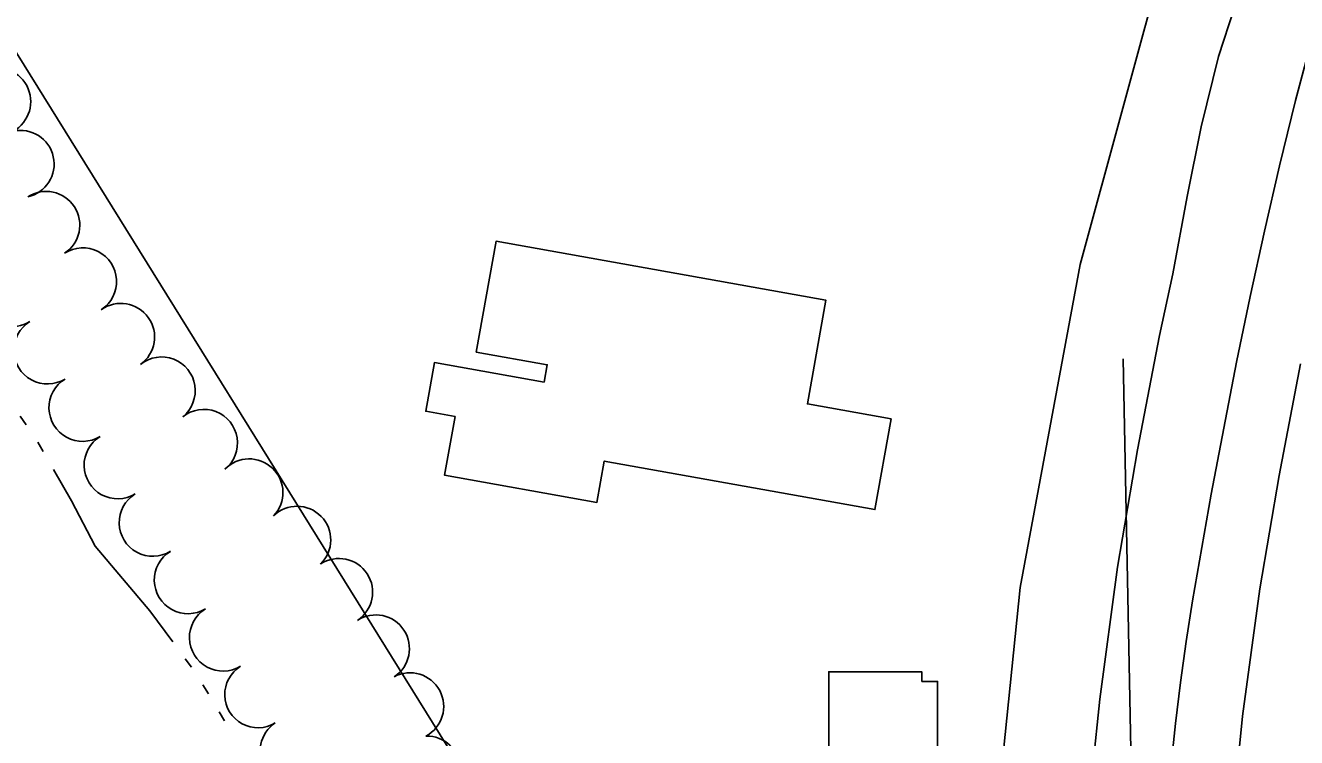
# Model space of a CAD drawing. Extents: x -25029 to 2274964, y -81170 to 687028.
# Drawn here: x -3398 to -3020.5, y -66167.3 to -65955.7 of the extents above; entities that cross this region are included whole.
import ezdxf

# ---------------------------------------------------------------- set-up
doc = ezdxf.new("R2010")
doc.units = 0
for name, color, linetype in [('81911BEA - RW_X_Fee_RW', 7, 'Continuous'), ('AP_X_Runway', 7, 'Continuous'), ('BLDG', 7, 'Continuous'), ('BR_X_Rail_Object', 7, 'Continuous'), ('GE_X_CL_2000', 7, 'Continuous'), ('PV_X_EOP', 7, 'Continuous'), ('TREES', 7, 'Continuous'), ('WATER', 7, 'Continuous')]:
    doc.layers.add(name, color=color, linetype=linetype)

msp = doc.modelspace()

# ---------------------------------------------------------------- linework, layer by layer
at = {"layer": '81911BEA - RW_X_Fee_RW'}
msp.add_lwpolyline([(-3059.11, -65932.69), (-3084.71, -66026.82), (-3085.71, -66032.17), (-3102.55, -66122.73), (-3112.52, -66219.77), (-3114.54, -66317.4)], dxfattribs=at)
at = {"layer": 'AP_X_Runway'}
msp.add_line((-3065.05, -66398.88), (-3072.02, -66054.83), dxfattribs=at)
at = {"layer": 'BLDG'}
for points in [[(-3264.15, -66052.78), (-3243.05, -66056.55), (-3243.98, -66061.73), (-3276.56, -66055.91), (-3279.15, -66070.39), (-3270.44, -66071.94), (-3273.56, -66089.38), (-3228.3, -66097.48), (-3226.1, -66085.19), (-3145.72, -66099.57), (-3140.91, -66072.67), (-3165.78, -66068.21), (-3160.27, -66037.39), (-3258.26, -66019.86)], [(-3164.77, -66174.43), (-3159.45, -66174.43), (-3159.42, -66147.79), (-3131.75, -66147.82), (-3131.76, -66150.65), (-3127.11, -66150.66), (-3127.16, -66195.45), (-3164.79, -66195.4)]]:
    msp.add_lwpolyline(points, close=True, dxfattribs=at)
at = {"layer": 'BR_X_Rail_Object'}
msp.add_line((-3678.76, -65516.39), (-3115.54, -66422.83), dxfattribs=at)
at = {"layer": 'GE_X_CL_2000'}
msp.add_lwpolyline([(-3010.47, -65940.2), (-3015.76, -65959.11), (-3020.84, -65978.07), (-3025.5, -65997.44), (-3029.96, -66016.86), (-3034.21, -66036.33), (-3038.27, -66055.84), (-3042.13, -66075.39), (-3045.8, -66094.97), (-3051.35, -66126.69), (-3053.24, -66138.81), (-3054.93, -66150.96), (-3056.42, -66163.14), (-3057.7, -66175.34), (-3059.3, -66194.82), (-3061.84, -66240.66), (-3064.03, -66283.11), (-3065.28, -66311.62), (-3065.57, -66349.95), (-3065.22, -66397.45)], dxfattribs=at)
at = {"layer": 'PV_X_EOP'}
for p, q in [((-3038.97, -65950.71), (-3043.67, -65965.01)), ((-3043.67, -65965.01), (-3048.83, -65985.9)), ((-3048.83, -65985.9), (-3053, -66006.59)), ((-3053, -66006.59), (-3057.25, -66029.59)), ((-3057.25, -66029.59), (-3061.14, -66047.82)), ((-3061.14, -66047.82), (-3067.69, -66081.83)), ((-3019.26, -66056.32), (-3025.65, -66089.46)), ((-3067.69, -66081.83), (-3073.62, -66116.68)), ((-3025.65, -66089.46), (-3031.38, -66123.14)), ((-3073.62, -66116.68), (-3078.94, -66155.89)), ((-3031.38, -66123.14), (-3036.51, -66160.95)), ((-3078.94, -66155.89), (-3082.4, -66189.63)), ((-3036.51, -66160.95), (-3039.87, -66193.77))]:
    msp.add_line(p, q, dxfattribs=at)
at = {"layer": 'TREES'}
for centre, radius, start, end in [((-3406.45, -65978.38), 10, 298.4855, 118.4855), ((-3399.51, -65996.93), 10, 282.5223, 102.5223), ((-3391.88, -66015.07), 10, 303.0992, 123.0992), ((-3380.96, -66031.82), 10, 303.101, 123.101), ((-3401.91, -66035.2), 10, 121.4737, 301.4737), ((-3369.67, -66048.33), 10, 305.61, 125.6099), ((-3391.47, -66052.27), 10, 121.4314, 301.4314), ((-3357.58, -66064.24), 9.99, 308.8382, 128.8382), ((-3381.04, -66069.33), 10, 121.4314, 301.4314), ((-3345.05, -66079.82), 10, 308.8382, 128.8382), ((-3370.61, -66086.4), 10, 121.4314, 301.4314), ((-3331.56, -66094.53), 10, 316.153, 136.153), ((-3360.18, -66103.46), 10, 121.4314, 301.4314), ((-3317.36, -66108.61), 10, 314.367, 134.367), ((-3349.75, -66120.53), 10, 121.4314, 301.4314), ((-3304.9, -66124.13), 10, 303.1215, 123.1215), ((-3339.32, -66137.59), 10, 121.4314, 301.4314), ((-3293.98, -66140.88), 10, 303.1136, 123.1136), ((-3328.96, -66154.55), 9.87, 121.4314, 301.4314), ((-3283.8, -66158.08), 10, 298.1369, 118.1369), ((-3318.34, -66171.34), 10, 123.1837, 303.1837), ((-3278.78, -66176.89), 10, 271.7405, 91.7405)]:
    msp.add_arc(centre, radius, start, end, dxfattribs=at)
at = {"layer": 'WATER'}
for p, q in [((-3397.84, -66074.41), (-3399.6, -66071.82)), ((-3392.79, -66082.29), (-3394.35, -66079.59)), ((-3348.72, -66146.43), (-3350.57, -66143.92)), ((-3343.7, -66154.34), (-3345.3, -66151.65)), ((-3338.9, -66162.39), (-3340.5, -66159.71))]:
    msp.add_line(p, q, dxfattribs=at)
msp.add_lwpolyline([(-3354.29, -66138.89), (-3361.11, -66129.65), (-3377.37, -66110.41), (-3384.32, -66096.96), (-3389.66, -66087.71)], dxfattribs=at)

doc.saveas('drawing.dxf')
